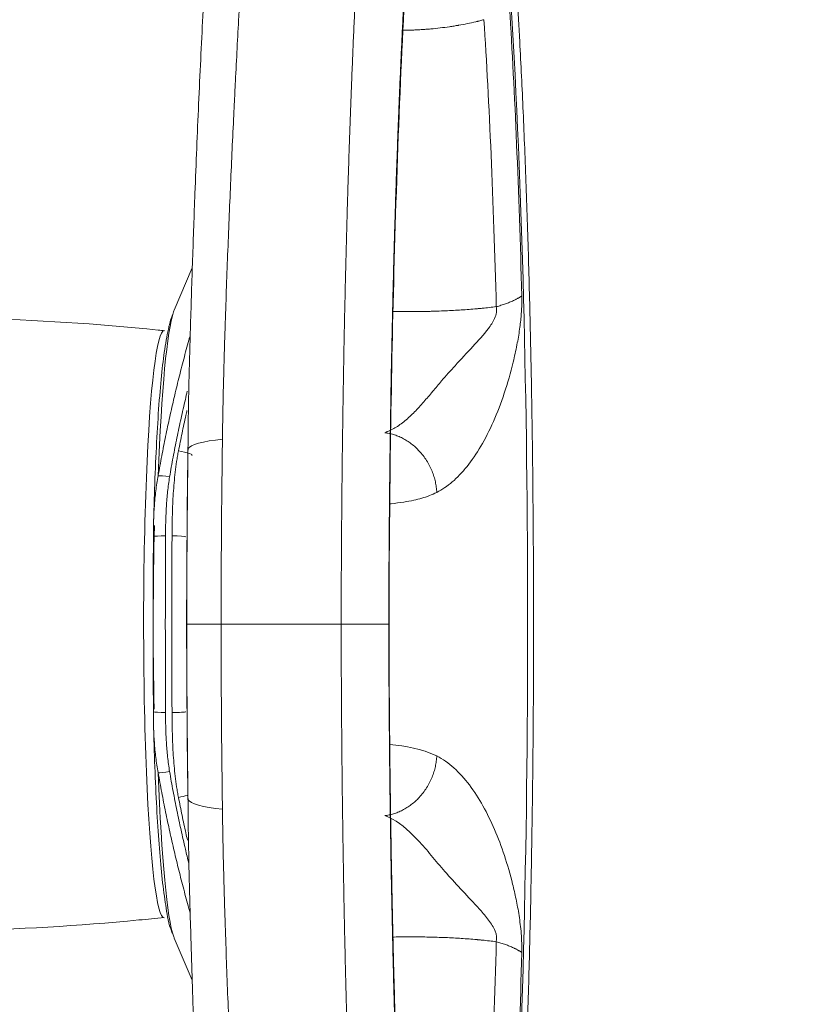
# Model space of a CAD drawing. Header units: millimetres. Extents: x -10 to 594, y 0 to 420.
# Tile 420 of 656: x 207 to 213, y 278 to 286. Entities that reach past the tile are written whole.
import ezdxf

# ---------------------------------------------------------------- set-up
doc = ezdxf.new("R2010")
doc.units = ezdxf.units.MM
doc.layers.add('1', color=7, linetype='Continuous', true_color=0xffffff)
doc.styles.add('Calibri', font='txt')
doc.dimstyles.get("Standard").update_dxf_attribs({"dimtxt": 0.18, "dimasz": 0.18, "dimexe": 0.18, "dimexo": 0.0625, "dimgap": 0.09, "dimtad": 0, "dimtih": 1, "dimtoh": 1, "dimdec": 4, "dimzin": 0, "dimdsep": 46, "dimtxsty": 'Standard', "dimcen": 0.09, "dimadec": 0, "dimazin": 0, "dimtfac": 1, "dimtdec": 4, "dimtofl": 0, "dimtmove": 0, "dimatfit": 3, "dimfxl": 0, "dimtolj": 1, "dimtzin": 0, "dimarcsym": 0})

# ---------------------------------------------------------------- blocks, each defined once
blk = doc.blocks.new('_U10')
at = {"layer": '1', "color": 18, "lineweight": 13}
for p, q in [((161.9663, 284.5429), (161.9663, 340.2667)), ((273.2421, 290.2404), (273.2421, 340.2667)), ((161.9663, 338.2667), (192.3081, 338.2667)), ((273.2421, 338.2667), (242.9002, 338.2667))]:
    blk.add_line(p, q, dxfattribs=at)
at = {"layer": '1', "color": 18}
for points in [[(161.9663, 338.2667), (165.4663, 339.2045), (165.4663, 337.3288)], [(273.2421, 338.2667), (269.7421, 337.3288), (269.7421, 339.2045)]]:
    blk.add_solid(points, dxfattribs=at)
at = {"layer": '1', "color": 18, "linetype": 'Continuous', "lineweight": 13, "char_height": 3.5, "attachment_point": 7, "line_spacing_factor": 1.399613, "style": 'Calibri'}
for s, insert in [('\\fCalibri|b0|i0;\\W1.0000;2.2', (193.9936, 335.2695)), ('\\fCalibri|b0|i0;\\W1.0000;LIFT POINT SPAN', (204.1442, 335.2695))]:
    blk.add_mtext(s, dxfattribs=dict(at, insert=insert))

msp = doc.modelspace()

# ---------------------------------------------------------------- linework, layer by layer
at = {"layer": '1', "color": 155, "linetype": 'Continuous', "lineweight": 18}
for p, q in [((208.3758, 283.7432), (208.2379, 283.42)), ((208.0787, 281.6872), (208.0779, 281.686)), ((209.515, 281.0162), (208.5957, 281.0162)), ((209.515, 281.0162), (208.5957, 281.0162)), ((209.8812, 281.0162), (209.8793, 281.0162)), ((209.8812, 281.0162), (209.8793, 281.0162)), ((208.0779, 280.3465), (208.0787, 280.3453)), ((208.2379, 278.6125), (208.3751, 278.291))]:
    msp.add_line(p, q, dxfattribs=at)
at = {"layer": '1', "color": 155, "linetype": 'Continuous', "lineweight": 13}
msp.add_line((208.1608, 283.264), (208.1599, 283.2641), dxfattribs=at)
for centre, major_axis, ratio, start_param, end_param in [((210.4461, 281.0162), (0, -7.1125), 0.069756, 0.844331, 2.297261), ((208.2653, 281.0162), (0, 2.4357), 0.069756, 0.192336, 1.085404), ((208.1599, 281.0162), (0, 2.2478), 0.069756, 0, 3.147581), ((208.8905, 282.3416), (0.55, -0.0072), 0.184303, 2.116592, 3.054025), ((208.2768, 282.3306), (0.0982, -0.0191), 0.102274, 6.005946, 7.944502), ((208.209, 282.1341), (-0.0986, 0.0168), 0.086952, 4.797669, 5.990969), ((208.1776, 281.686), (-0.1, 0.0004), 0.059598, 4.782327, 6.140648), ((208.9582, 281.0162), (0, 11.3099), 0.069756, 1.511017, 1.630575), ((209.0081, 281.0162), (0, -11.3099), 0.069756, 4.65261, 4.772168), ((208.2275, 281.686), (0.1, -0.0004), 0.059598, 0.069938, 1.640734), ((208.1776, 280.3465), (-0.1, -0.0004), 0.059598, 0.142537, 1.500859), ((208.2275, 280.3465), (0.1, 0.0004), 0.059598, 4.642451, 6.213248), ((208.209, 279.8984), (-0.0986, -0.0168), 0.086952, 0.292216, 1.485517), ((208.2653, 281.0162), (0, 2.4357), 0.069756, 2.056189, 2.952881), ((208.2768, 279.7019), (0.0982, 0.0191), 0.102274, 4.621869, 5.35228), ((208.8905, 279.6909), (0.55, 0.0072), 0.184303, 3.22916, 4.166593)]:
    msp.add_ellipse(centre, major_axis=major_axis, ratio=ratio, start_param=start_param, end_param=end_param, dxfattribs=at)
at = {"layer": '1', "color": 155, "linetype": 'Continuous', "lineweight": 18}
for centre, major_axis, ratio, start_param, end_param in [((208.2653, 281.0162), (0, 2.4357), 0.069756, 0.162, 0.192336), ((208.8905, 282.3416), (0.55, -0.0072), 0.184303, 3.054025, 3.212625), ((208.2282, 281.0162), (0, 2.1731), 0.069756, 1.215207, 1.874647), ((208.8585, 281.0162), (0, -11.2099), 0.069756, 4.65261, 4.772168), ((208.8905, 279.6909), (0.55, 0.0072), 0.184303, 3.070561, 3.22916), ((208.2653, 281.0162), (0, 2.4357), 0.069756, 2.952881, 2.979593)]:
    msp.add_ellipse(centre, major_axis=major_axis, ratio=ratio, start_param=start_param, end_param=end_param, dxfattribs=at)
at = {"layer": '1', "color": 155, "linetype": 'Continuous', "lineweight": 13}
for points, knots in [([(209.6936, 287.0337), (209.6902, 286.984), (209.6868, 286.9337), (209.6801, 286.8323), (209.6768, 286.781), (209.6703, 286.6775), (209.6671, 286.6253), (209.6608, 286.5198), (209.6577, 286.4666), (209.6516, 286.3591), (209.6455, 286.2507), (209.6367, 286.085), (209.6311, 285.9725), (209.6255, 285.8591), (209.6227, 285.8019), (209.6173, 285.6864), (209.612, 285.57), (209.6043, 285.3923), (209.5993, 285.2719), (209.5966, 285.2035), (209.5963, 285.1959), (209.5957, 285.1807), (209.5948, 285.1579), (209.5927, 285.1045), (209.5886, 284.9972), (209.5829, 284.8425), (209.5764, 284.6547), (209.5722, 284.528), (209.5692, 284.4324), (209.5677, 284.3845), (209.5662, 284.3363), (209.5655, 284.3122), (209.5653, 284.3042), (209.5648, 284.2881), (209.5626, 284.2157), (209.5587, 284.0783), (209.5534, 283.8828), (209.5485, 283.6858), (209.5439, 283.4874), (209.5397, 283.2875), (209.5357, 283.0861), (209.5333, 282.9509), (209.5311, 282.8151), (209.53, 282.747), (209.5287, 282.6615), (209.5283, 282.6359), (209.5279, 282.6102), (209.5277, 282.5931), (209.5275, 282.5845), (209.5269, 282.5416), (209.5255, 282.4386), (209.5233, 282.2666), (209.5211, 282.0596), (209.5192, 281.8521), (209.5176, 281.644), (209.5164, 281.4353), (209.5158, 281.2959), (209.5154, 281.1911), (209.5153, 281.1387), (209.5151, 281.0775), (209.5151, 281.0469), (209.515, 281.0316), (209.515, 281.0239), (209.515, 281.0201), (209.515, 281.0182), (209.515, 281.0172), (209.515, 281.0167), (209.515, 281.0165), (209.515, 281.0164), (209.515, 281.0163), (209.515, 281.0163), (209.515, 281.0162)], [0, 0, 0, 0, 0.03125, 0.03125, 0.0625, 0.0625, 0.09375, 0.09375, 0.125, 0.125, 0.15625, 0.1875, 0.21875, 0.21875, 0.25, 0.25, 0.28125, 0.3125, 0.34375, 0.34375, 0.347656, 0.347656, 0.351563, 0.359375, 0.375, 0.40625, 0.4375, 0.46875, 0.46875, 0.484375, 0.492188, 0.492188, 0.496094, 0.496094, 0.5, 0.53125, 0.5625, 0.59375, 0.625, 0.65625, 0.6875, 0.71875, 0.71875, 0.75, 0.75, 0.757813, 0.761719, 0.761719, 0.765625, 0.765625, 0.78125, 0.8125, 0.84375, 0.875, 0.90625, 0.9375, 0.96875, 0.96875, 0.984375, 0.992188, 0.996094, 0.998047, 0.999023, 0.999512, 0.999756, 0.999878, 0.999939, 0.999969, 0.999985, 0.999985, 1, 1, 1, 1]), ([(209.8793, 281.0162), (209.8794, 281.082), (209.8798, 281.2134), (209.8807, 281.4099), (209.8818, 281.6058), (209.8833, 281.8013), (209.8851, 281.9962), (209.8873, 282.1906), (209.8889, 282.3198), (209.89, 282.4005), (209.8903, 282.4247), (209.8907, 282.4488), (209.8909, 282.465), (209.891, 282.473), (209.8916, 282.5133), (209.8921, 282.5454), (209.8935, 282.6417), (209.8946, 282.7057), (209.8967, 282.8331), (209.899, 282.9601), (209.9027, 283.1492), (209.9067, 283.3369), (209.911, 283.5233), (209.9156, 283.7082), (209.9206, 283.8918), (209.9241, 284.0132), (209.9261, 284.0813), (209.9263, 284.0888), (209.9268, 284.1039), (209.927, 284.1115), (209.9277, 284.1341), (209.9291, 284.1793), (209.9324, 284.2843), (209.9372, 284.433), (209.9434, 284.6094), (209.9476, 284.7256), (209.9509, 284.8122), (209.9526, 284.8554), (209.9545, 284.9056), (209.9554, 284.927), (209.956, 284.9413), (209.9562, 284.9484), (209.9588, 285.0126), (209.9635, 285.1257), (209.9707, 285.2926), (209.9757, 285.402), (209.9808, 285.5104), (209.9834, 285.5642), (209.9886, 285.6708), (209.994, 285.7764), (210.0022, 285.9322), (210.0079, 286.0341), (210.0137, 286.1351), (210.0166, 286.1852), (210.0225, 286.2844), (210.0255, 286.3335), (210.0317, 286.4308), (210.0347, 286.479), (210.041, 286.5744), (210.0442, 286.6217), (210.0474, 286.6684)], [0, 0, 0, 0, 0.03125, 0.0625, 0.09375, 0.125, 0.15625, 0.1875, 0.21875, 0.21875, 0.226562, 0.230469, 0.230469, 0.234375, 0.234375, 0.25, 0.25, 0.28125, 0.28125, 0.3125, 0.34375, 0.375, 0.40625, 0.4375, 0.46875, 0.5, 0.5, 0.503906, 0.503906, 0.507813, 0.507813, 0.515625, 0.53125, 0.5625, 0.59375, 0.625, 0.625, 0.640625, 0.648437, 0.652344, 0.652344, 0.65625, 0.65625, 0.6875, 0.71875, 0.75, 0.75, 0.78125, 0.78125, 0.8125, 0.84375, 0.875, 0.875, 0.90625, 0.90625, 0.9375, 0.9375, 0.96875, 0.96875, 1, 1, 1, 1]), ([(210.8975, 283.5293), (210.8976, 283.5136), (210.898, 283.4818), (210.8963, 283.4324), (210.893, 283.3814), (210.8879, 283.3289), (210.8782, 283.2525), (210.8605, 283.1491), (210.8237, 282.9827), (210.766, 282.7809), (210.6821, 282.5633), (210.5858, 282.3734), (210.4968, 282.2434), (210.4224, 282.1578), (210.3655, 282.1035), (210.307, 282.0587), (210.2673, 282.0365), (210.2468, 282.025)], [0, 0, 0, 0, 0.024075, 0.048502, 0.073399, 0.098874, 0.12503, 0.184654, 0.250054, 0.374305, 0.499955, 0.625411, 0.749892, 0.813021, 0.874951, 0.935529, 1, 1, 1, 1]), ([(209.8485, 282.4817), (209.8747, 282.4929), (209.9273, 282.5152), (210.0032, 282.5706), (210.0763, 282.6384), (210.1463, 282.7157), (210.2145, 282.797), (210.2928, 282.8912), (210.3967, 283.0056), (210.5184, 283.1376), (210.6257, 283.252), (210.6853, 283.3409), (210.7072, 283.4025), (210.7041, 283.4321), (210.7025, 283.4468)], [0, 0, 0, 0, 0.08701, 0.174203, 0.260081, 0.34345, 0.423563, 0.500097, 0.609801, 0.750152, 0.875149, 0.937501, 0.968848, 1, 1, 1, 1]), ([(208.3373, 282.799), (208.3324, 282.7784), (208.3159, 282.7091), (208.2889, 282.5905), (208.2575, 282.4427), (208.2283, 282.2939), (208.2105, 282.1941), (208.202, 282.144)], [0, 0, 0, 0, 0.095278, 0.321459, 0.547639, 0.77382, 1, 1, 1, 1]), ([(208.2206, 281.6919), (208.2207, 281.7191), (208.2211, 281.7735), (208.2228, 281.855), (208.2247, 281.9092), (208.2271, 281.9635), (208.2286, 281.9906), (208.2321, 282.0448), (208.2342, 282.0719), (208.239, 282.1261), (208.2418, 282.1531), (208.2482, 282.2072), (208.2518, 282.2343), (208.258, 282.2748), (208.2624, 282.3018), (208.2673, 282.3288), (208.2699, 282.3423)], [0, 0, 0, 0, 0.125, 0.25, 0.375, 0.375, 0.5, 0.5, 0.625, 0.625, 0.75, 0.75, 0.875, 0.875, 0.9375, 1, 1, 1, 1]), ([(208.202, 282.144), (208.1988, 282.1252), (208.196, 282.1064), (208.1909, 282.0688), (208.1886, 282.05), (208.1846, 282.0124), (208.1829, 281.9935), (208.1798, 281.9559), (208.1784, 281.937), (208.1761, 281.8994), (208.1752, 281.8805), (208.1736, 281.8428), (208.1723, 281.8051), (208.1711, 281.7485), (208.1708, 281.7108), (208.1707, 281.6919)], [0, 0, 0, 0, 0.125, 0.125, 0.25, 0.25, 0.375, 0.375, 0.5, 0.5, 0.625, 0.625, 0.75, 0.875, 1, 1, 1, 1]), ([(210.2468, 282.025), (210.2281, 282.0164), (210.19, 281.9988), (210.1315, 281.9794), (210.0664, 281.9628), (209.9879, 281.9496), (209.9268, 281.9419), (209.8911, 281.9372), (209.8883, 281.9368)], [0, 0, 0, 0, 0.156951, 0.319643, 0.488375, 0.700254, 0.976798, 1, 1, 1, 1]), ([(209.6936, 274.9988), (209.6902, 275.0485), (209.6868, 275.0988), (209.6801, 275.2002), (209.6768, 275.2515), (209.6703, 275.3549), (209.6671, 275.4072), (209.6608, 275.5127), (209.6577, 275.5659), (209.6516, 275.6734), (209.6455, 275.7818), (209.6367, 275.9475), (209.6311, 276.06), (209.6255, 276.1734), (209.6227, 276.2306), (209.6173, 276.346), (209.612, 276.4625), (209.6043, 276.6402), (209.5993, 276.7606), (209.5966, 276.829), (209.5963, 276.8366), (209.5957, 276.8518), (209.5948, 276.8746), (209.5927, 276.928), (209.5886, 277.0353), (209.5829, 277.19), (209.5764, 277.3778), (209.5722, 277.5045), (209.5692, 277.6001), (209.5677, 277.648), (209.5662, 277.6962), (209.5655, 277.7203), (209.5653, 277.7283), (209.5648, 277.7444), (209.5626, 277.8168), (209.5587, 277.9542), (209.5534, 278.1497), (209.5485, 278.3467), (209.5439, 278.5451), (209.5397, 278.745), (209.5357, 278.9464), (209.5333, 279.0816), (209.5311, 279.2174), (209.53, 279.2855), (209.5287, 279.3709), (209.5283, 279.3966), (209.5279, 279.4223), (209.5277, 279.4394), (209.5275, 279.448), (209.5269, 279.4909), (209.5255, 279.5939), (209.5233, 279.7659), (209.5211, 279.9729), (209.5192, 280.1804), (209.5176, 280.3885), (209.5164, 280.5972), (209.5158, 280.7366), (209.5154, 280.8414), (209.5153, 280.8938), (209.5151, 280.955), (209.5151, 280.9856), (209.515, 281.0009), (209.515, 281.0086), (209.515, 281.0124), (209.515, 281.0143), (209.515, 281.0153), (209.515, 281.0158), (209.515, 281.016), (209.515, 281.0161), (209.515, 281.0162), (209.515, 281.0162), (209.515, 281.0162)], [0, 0, 0, 0, 0.03125, 0.03125, 0.0625, 0.0625, 0.09375, 0.09375, 0.125, 0.125, 0.15625, 0.1875, 0.21875, 0.21875, 0.25, 0.25, 0.28125, 0.3125, 0.34375, 0.34375, 0.347656, 0.347656, 0.351563, 0.359375, 0.375, 0.40625, 0.4375, 0.46875, 0.46875, 0.484375, 0.492188, 0.492188, 0.496094, 0.496094, 0.5, 0.53125, 0.5625, 0.59375, 0.625, 0.65625, 0.6875, 0.71875, 0.71875, 0.75, 0.75, 0.757813, 0.761719, 0.761719, 0.765625, 0.765625, 0.78125, 0.8125, 0.84375, 0.875, 0.90625, 0.9375, 0.96875, 0.96875, 0.984375, 0.992188, 0.996094, 0.998047, 0.999023, 0.999512, 0.999756, 0.999878, 0.999939, 0.999969, 0.999985, 0.999985, 1, 1, 1, 1]), ([(209.8793, 281.0162), (209.8794, 280.9505), (209.8798, 280.8191), (209.8807, 280.6226), (209.8818, 280.4267), (209.8833, 280.2312), (209.8851, 280.0363), (209.8873, 279.8419), (209.8889, 279.7127), (209.89, 279.632), (209.8903, 279.6078), (209.8907, 279.5837), (209.8909, 279.5675), (209.891, 279.5595), (209.8916, 279.5192), (209.8921, 279.4871), (209.8935, 279.3908), (209.8946, 279.3268), (209.8967, 279.1993), (209.899, 279.0724), (209.9027, 278.8833), (209.9067, 278.6955), (209.911, 278.5092), (209.9156, 278.3243), (209.9206, 278.1407), (209.9241, 278.0193), (209.9261, 277.9512), (209.9263, 277.9437), (209.9268, 277.9286), (209.927, 277.921), (209.9277, 277.8984), (209.9291, 277.8532), (209.9324, 277.7482), (209.9372, 277.5995), (209.9434, 277.4231), (209.9476, 277.3069), (209.9509, 277.2203), (209.9526, 277.1771), (209.9545, 277.1269), (209.9554, 277.1055), (209.956, 277.0912), (209.9562, 277.0841), (209.9588, 277.0199), (209.9635, 276.9068), (209.9707, 276.7399), (209.9757, 276.6305), (209.9808, 276.5221), (209.9834, 276.4683), (209.9886, 276.3617), (209.994, 276.256), (210.0022, 276.1003), (210.0079, 275.9984), (210.0137, 275.8973), (210.0166, 275.8473), (210.0225, 275.7481), (210.0255, 275.699), (210.0317, 275.6017), (210.0347, 275.5535), (210.041, 275.4581), (210.0442, 275.4108), (210.0474, 275.3641)], [0, 0, 0, 0, 0.03125, 0.0625, 0.09375, 0.125, 0.15625, 0.1875, 0.21875, 0.21875, 0.226562, 0.230469, 0.230469, 0.234375, 0.234375, 0.25, 0.25, 0.28125, 0.28125, 0.3125, 0.34375, 0.375, 0.40625, 0.4375, 0.46875, 0.5, 0.5, 0.503906, 0.503906, 0.507813, 0.507813, 0.515625, 0.53125, 0.5625, 0.59375, 0.625, 0.625, 0.640625, 0.648437, 0.652344, 0.652344, 0.65625, 0.65625, 0.6875, 0.71875, 0.75, 0.75, 0.78125, 0.78125, 0.8125, 0.84375, 0.875, 0.875, 0.90625, 0.90625, 0.9375, 0.9375, 0.96875, 0.96875, 1, 1, 1, 1]), ([(208.1707, 280.3406), (208.1708, 280.3216), (208.1711, 280.2838), (208.1723, 280.2272), (208.1742, 280.1706), (208.1762, 280.1329), (208.1785, 280.0952), (208.1798, 280.0764), (208.1829, 280.0387), (208.1846, 280.0199), (208.1887, 279.9823), (208.1909, 279.9635), (208.196, 279.926), (208.1988, 279.9072), (208.202, 279.8885)], [0, 0, 0, 0, 0.125, 0.25, 0.375, 0.5, 0.5, 0.625, 0.625, 0.75, 0.75, 0.875, 0.875, 1, 1, 1, 1]), ([(208.2699, 279.6902), (208.2673, 279.7036), (208.2624, 279.7306), (208.258, 279.7575), (208.2518, 279.798), (208.2482, 279.825), (208.2418, 279.8791), (208.239, 279.9061), (208.2342, 279.9603), (208.2321, 279.9873), (208.2286, 280.0416), (208.2271, 280.0687), (208.2247, 280.123), (208.2228, 280.1773), (208.2211, 280.2589), (208.2207, 280.3133), (208.2206, 280.3406)], [0, 0, 0, 0, 0.0625, 0.125, 0.125, 0.25, 0.25, 0.375, 0.375, 0.5, 0.5, 0.625, 0.625, 0.75, 0.875, 1, 1, 1, 1]), ([(210.8975, 278.5032), (210.8987, 278.5507), (210.8971, 278.5996), (210.8893, 278.6966), (210.8834, 278.7423), (210.8698, 278.8298), (210.862, 278.8715), (210.8455, 278.9514), (210.8366, 278.9899), (210.8085, 279.1028), (210.7875, 279.1751), (210.7413, 279.3143), (210.7162, 279.3807), (210.6617, 279.5075), (210.6322, 279.568), (210.5681, 279.6824), (210.5332, 279.7368), (210.4225, 279.8828), (210.3392, 279.9611), (210.2468, 280.0075)], [0, 0, 0, 0, 0.0625, 0.0625, 0.125, 0.125, 0.1875, 0.1875, 0.25, 0.25, 0.375, 0.375, 0.5, 0.5, 0.625, 0.625, 0.75, 0.75, 1, 1, 1, 1]), ([(208.202, 279.8885), (208.2105, 279.8384), (208.2283, 279.7385), (208.2575, 279.5898), (208.2889, 279.442), (208.3196, 279.3069), (208.3402, 279.2213), (208.3492, 279.1845)], [0, 0, 0, 0, 0.210217, 0.420433, 0.63065, 0.840866, 1, 1, 1, 1]), ([(209.8485, 279.5508), (209.9291, 279.5225), (209.9997, 279.4675), (210.1007, 279.3665), (210.1341, 279.3292), (210.2006, 279.2519), (210.234, 279.2117), (210.3044, 279.1288), (210.3415, 279.0861), (210.422, 278.9974), (210.4654, 278.9517), (210.5325, 278.8803), (210.5553, 278.8559), (210.6003, 278.8055), (210.6228, 278.7791), (210.6634, 278.7246), (210.6815, 278.6964), (210.7046, 278.6389), (210.7083, 278.6112), (210.7025, 278.5857)], [0, 0, 0, 0, 0.25, 0.25, 0.375, 0.375, 0.5, 0.5, 0.625, 0.625, 0.75, 0.75, 0.8125, 0.8125, 0.875, 0.875, 0.9375, 0.9375, 1, 1, 1, 1])]:
    msp.add_open_spline(points, degree=3, knots=knots, dxfattribs=at)
at = {"layer": '1', "color": 155, "linetype": 'Continuous', "lineweight": 18}
for points, knots in [([(208.6062, 282.4319), (208.6065, 282.4559), (208.6068, 282.4799), (208.6074, 282.5159), (208.6076, 282.5279), (208.608, 282.5519), (208.6082, 282.5639), (208.6093, 282.6238), (208.6102, 282.6717), (208.6122, 282.7672), (208.6133, 282.8148), (208.6157, 282.91), (208.6169, 282.9575), (208.6185, 283.0168), (208.619, 283.0346), (208.6195, 283.0523), (208.6199, 283.0642), (208.62, 283.0701), (208.6209, 283.0997), (208.623, 283.1705), (208.6251, 283.2411), (208.6296, 283.3817), (208.6328, 283.4749), (208.6394, 283.6602), (208.6428, 283.7522), (208.6499, 283.9351), (208.6535, 284.026), (208.661, 284.2066), (208.6648, 284.2963), (208.6726, 284.4746), (208.6805, 284.6516), (208.6887, 284.8264), (208.694, 284.9348), (208.6956, 284.9673), (208.6971, 284.9997), (208.6979, 285.0159), (208.6982, 285.0212), (208.6987, 285.032), (208.7011, 285.0805), (208.7035, 285.1287), (208.71, 285.2564), (208.7186, 285.4249), (208.7274, 285.5897), (208.7341, 285.7119), (208.7363, 285.7524), (208.7407, 285.833), (208.743, 285.873), (208.7497, 285.9925), (208.7587, 286.1499), (208.7677, 286.3035), (208.7766, 286.4553), (208.7811, 286.5303), (208.7856, 286.6043)], [0, 0, 0, 0, 0.015625, 0.015625, 0.023437, 0.023437, 0.03125, 0.03125, 0.0625, 0.0625, 0.09375, 0.09375, 0.125, 0.125, 0.132812, 0.136719, 0.136719, 0.140625, 0.140625, 0.15625, 0.1875, 0.1875, 0.25, 0.25, 0.3125, 0.3125, 0.375, 0.375, 0.4375, 0.4375, 0.5, 0.5625, 0.5625, 0.578125, 0.585937, 0.585937, 0.589844, 0.589844, 0.59375, 0.625, 0.625, 0.6875, 0.75, 0.75, 0.78125, 0.78125, 0.8125, 0.8125, 0.875, 0.9375, 0.9375, 1, 1, 1, 1]), ([(208.4936, 286.3305), (208.4807, 286.1184), (208.4565, 285.6883), (208.4236, 285.0104), (208.3979, 284.3818), (208.3777, 283.8136), (208.3619, 283.3115), (208.3475, 282.8173), (208.3435, 282.4922), (208.3425, 282.3311)], [0, 0, 0, 0, 0.184082, 0.360567, 0.530332, 0.652565, 0.77111, 0.886784, 1, 1, 1, 1]), ([(210.0289, 286.3097), (209.9818, 285.5494), (209.9444, 284.6662), (209.8962, 282.8544), (209.8833, 281.9386), (209.8812, 281.0162)], [0, 0, 0, 0, 0.524996, 0.524996, 1, 1, 1, 1]), ([(210.8619, 276.2147), (210.8652, 276.2673), (210.8784, 276.4868), (210.8996, 276.896), (210.9237, 277.4548), (210.9442, 278.0421), (210.9609, 278.6524), (210.9737, 279.2812), (210.9826, 279.9235), (210.9874, 280.5744), (210.9881, 281.2288), (210.9847, 281.8814), (210.9773, 282.5272), (210.9659, 283.1611), (210.9505, 283.778), (210.9314, 284.3734), (210.9085, 284.942), (210.8851, 285.4239), (210.8687, 285.7058), (210.8617, 285.817)], [0, 0, 0, 0, 0.020107, 0.082796, 0.145413, 0.207962, 0.270463, 0.332932, 0.395379, 0.457813, 0.52024, 0.582665, 0.645094, 0.707532, 0.769985, 0.832462, 0.894972, 0.957531, 1, 1, 1, 1]), ([(209.9882, 285.5621), (210.0092, 285.5623), (210.0303, 285.5628), (210.064, 285.564), (210.0765, 285.5646), (210.0921, 285.5653), (210.0968, 285.5656), (210.103, 285.5659), (210.1062, 285.5661), (210.114, 285.5665), (210.1327, 285.5676), (210.1637, 285.5697), (210.1882, 285.5717), (210.2248, 285.575), (210.2731, 285.5799), (210.3205, 285.5861), (210.3557, 285.5912), (210.3674, 285.5929), (210.3848, 285.5957), (210.3934, 285.5971), (210.4035, 285.5988), (210.4078, 285.5995), (210.4107, 285.6), (210.4122, 285.6002), (210.4365, 285.6045), (210.4591, 285.6087), (210.5032, 285.6177), (210.5248, 285.6225), (210.5487, 285.6281), (210.5513, 285.6288), (210.5566, 285.6301), (210.5645, 285.632), (210.5827, 285.6365), (210.5981, 285.6406), (210.6082, 285.6433)], [0, 0, 0, 0, 0.095892, 0.095892, 0.152399, 0.152399, 0.166525, 0.173589, 0.180652, 0.180652, 0.208905, 0.265412, 0.321919, 0.321919, 0.434932, 0.547946, 0.547946, 0.604453, 0.604453, 0.632706, 0.646833, 0.653896, 0.653896, 0.660959, 0.660959, 0.773973, 0.773973, 0.886986, 0.886986, 0.901113, 0.901113, 0.91524, 0.943493, 1, 1, 1, 1]), ([(208.2249, 283.3848), (208.2225, 283.379), (208.2061, 283.3383), (208.1873, 283.2535), (208.1602, 283.107), (208.1363, 282.8935), (208.1153, 282.6369), (208.0982, 282.3384), (208.0861, 282.0478), (208.0809, 281.8534), (208.0791, 281.7727)], [0, 0, 0, 0, 0.01464, 0.105167, 0.268212, 0.422432, 0.58544, 0.741866, 0.895842, 1, 1, 1, 1]), ([(209.9103, 283.4107), (209.9139, 283.4106), (209.9175, 283.4106), (209.9418, 283.4101), (209.9833, 283.4094), (210.0458, 283.4091), (210.1086, 283.4094), (210.1506, 283.4101), (210.1822, 283.4107), (210.198, 283.411), (210.2139, 283.4114), (210.2205, 283.4116), (210.2218, 283.4117), (210.2244, 283.4117), (210.2284, 283.4119), (210.2534, 283.4126), (210.2769, 283.4134), (210.3183, 283.4151), (210.3593, 283.417), (210.4199, 283.4204), (210.4794, 283.4244), (210.5184, 283.4275), (210.5425, 283.4296), (210.5473, 283.4301), (210.5545, 283.4307), (210.5569, 283.4309), (210.5617, 283.4314), (210.5737, 283.4325), (210.5855, 283.4336), (210.6135, 283.4364), (210.6501, 283.4403), (210.6853, 283.4446), (210.7025, 283.4468)], [0, 0, 0, 0, 0.013245, 0.013245, 0.089149, 0.165054, 0.240958, 0.316862, 0.316862, 0.354814, 0.37379, 0.37379, 0.378534, 0.378534, 0.383278, 0.392766, 0.468671, 0.468671, 0.544575, 0.620479, 0.696383, 0.772287, 0.772287, 0.791263, 0.791263, 0.800751, 0.800751, 0.810239, 0.848192, 0.848192, 0.924096, 1, 1, 1, 1]), ([(208.1639, 283.2627), (208.1474, 283.2645), (207.663, 283.3164), (206.9878, 283.354), (206.3295, 283.37), (206.1413, 283.372)], [0, 0, 0, 0, 0.024716, 0.721352, 1, 1, 1, 1]), ([(208.115, 282.1526), (208.1235, 282.2032), (208.1415, 282.304), (208.1709, 282.4541), (208.2026, 282.6033), (208.2365, 282.7516), (208.2722, 282.8989), (208.3097, 283.0455), (208.338, 283.151), (208.3536, 283.2078), (208.3559, 283.2161)], [0, 0, 0, 0, 0.139436, 0.278872, 0.418308, 0.557744, 0.69718, 0.836616, 0.976052, 1, 1, 1, 1]), ([(208.2699, 282.3423), (208.2787, 282.3879), (208.2969, 282.4788), (208.3192, 282.582), (208.3321, 282.6397), (208.335, 282.6525)], [0, 0, 0, 0, 0.437924, 0.875848, 1, 1, 1, 1]), ([(208.5957, 281.0162), (208.5957, 281.0163), (208.5957, 281.0163), (208.5957, 281.0164), (208.5957, 281.0165), (208.5957, 281.0167), (208.5957, 281.0171), (208.5957, 281.0179), (208.5957, 281.0195), (208.5957, 281.0228), (208.5958, 281.0293), (208.5958, 281.0424), (208.5958, 281.0686), (208.596, 281.1208), (208.5962, 281.2253), (208.5966, 281.3145), (208.5974, 281.4927), (208.5981, 281.6111), (208.5999, 281.847), (208.6019, 282.0821), (208.6047, 282.3156), (208.6062, 282.4319)], [0, 0, 0, 0, 0.000061, 0.000061, 0.000122, 0.000244, 0.000488, 0.000977, 0.001953, 0.003906, 0.007813, 0.015625, 0.03125, 0.0625, 0.125, 0.25, 0.25, 0.5, 0.5, 0.75, 1, 1, 1, 1]), ([(208.3419, 282.3415), (208.3404, 282.2326), (208.3379, 282.0141), (208.335, 281.6839), (208.3336, 281.4623), (208.3326, 281.2398), (208.3322, 281.1282), (208.332, 281.0162)], [0, 0, 0, 0, 0.25, 0.5, 0.75, 0.75, 1, 1, 1, 1]), ([(208.0787, 281.7728), (208.0789, 281.7828), (208.0796, 281.8124), (208.0807, 281.842), (208.0826, 281.881), (208.0838, 281.9005), (208.0855, 281.9249), (208.0858, 281.9298), (208.0866, 281.9396), (208.087, 281.9444), (208.0882, 281.9591), (208.089, 281.9688), (208.0918, 281.998), (208.094, 282.0174), (208.0989, 282.0562), (208.1016, 282.0755), (208.1077, 282.1142), (208.1112, 282.1334), (208.115, 282.1526)], [0, 0, 0, 0, 0.079349, 0.232791, 0.232791, 0.386232, 0.386232, 0.424593, 0.424593, 0.462953, 0.462953, 0.539674, 0.539674, 0.693116, 0.693116, 0.846558, 0.846558, 1, 1, 1, 1]), ([(208.3419, 279.691), (208.3404, 279.7999), (208.3379, 280.0184), (208.335, 280.3486), (208.3336, 280.5702), (208.3326, 280.7926), (208.3322, 280.9042), (208.332, 281.0162)], [0, 0, 0, 0, 0.25, 0.5, 0.75, 0.75, 1, 1, 1, 1]), ([(208.3325, 281.0162), (208.3333, 281.0162), (208.3357, 281.0162), (208.3395, 281.0162), (208.3433, 281.0162), (208.3454, 281.0162), (208.3481, 281.0162), (208.3493, 281.0162), (208.3501, 281.0162), (208.3505, 281.0162), (208.3544, 281.0162), (208.362, 281.0162), (208.3757, 281.0162), (208.3918, 281.0162), (208.4041, 281.0162), (208.4139, 281.0162), (208.4189, 281.0162), (208.4242, 281.0162), (208.4269, 281.0162), (208.4278, 281.0162), (208.4296, 281.0162), (208.4377, 281.0162), (208.4539, 281.0162), (208.4786, 281.0162), (208.5051, 281.0162), (208.524, 281.0162), (208.5386, 281.0162), (208.5461, 281.0162), (208.5537, 281.0162), (208.5575, 281.0162), (208.5588, 281.0162), (208.5614, 281.0162), (208.573, 281.0162), (208.5849, 281.0162), (208.5957, 281.0162)], [0, 0, 0, 0, 0.057373, 0.129883, 0.129883, 0.166138, 0.184265, 0.193329, 0.193329, 0.202393, 0.202393, 0.274903, 0.347412, 0.419922, 0.492432, 0.492432, 0.528687, 0.546814, 0.546814, 0.555878, 0.555878, 0.564942, 0.637451, 0.709961, 0.782471, 0.854981, 0.854981, 0.891235, 0.909363, 0.909363, 0.918427, 0.918427, 0.92749, 1, 1, 1, 1]), ([(208.3325, 281.0162), (208.3333, 281.0162), (208.3357, 281.0162), (208.3395, 281.0162), (208.3433, 281.0162), (208.3454, 281.0162), (208.3481, 281.0162), (208.3493, 281.0162), (208.3501, 281.0162), (208.3505, 281.0162), (208.3544, 281.0162), (208.362, 281.0162), (208.3757, 281.0162), (208.3918, 281.0162), (208.4041, 281.0162), (208.4139, 281.0162), (208.4189, 281.0162), (208.4242, 281.0162), (208.4269, 281.0162), (208.4278, 281.0162), (208.4296, 281.0162), (208.4377, 281.0162), (208.4539, 281.0162), (208.4786, 281.0162), (208.5051, 281.0162), (208.524, 281.0162), (208.5386, 281.0162), (208.5461, 281.0162), (208.5537, 281.0162), (208.5575, 281.0162), (208.5588, 281.0162), (208.5614, 281.0162), (208.573, 281.0162), (208.5849, 281.0162), (208.5957, 281.0162)], [0, 0, 0, 0, 0.057373, 0.129883, 0.129883, 0.166138, 0.184265, 0.193329, 0.193329, 0.202393, 0.202393, 0.274903, 0.347412, 0.419922, 0.492432, 0.492432, 0.528687, 0.546814, 0.546814, 0.555878, 0.555878, 0.564942, 0.637451, 0.709961, 0.782471, 0.854981, 0.854981, 0.891235, 0.909363, 0.909363, 0.918427, 0.918427, 0.92749, 1, 1, 1, 1]), ([(208.5957, 281.0162), (208.5957, 281.0162), (208.5957, 281.0162), (208.5957, 281.0161), (208.5957, 281.016), (208.5957, 281.0158), (208.5957, 281.0154), (208.5957, 281.0146), (208.5957, 281.013), (208.5957, 281.0097), (208.5958, 281.0032), (208.5958, 280.9901), (208.5958, 280.9639), (208.596, 280.9116), (208.5962, 280.8072), (208.5966, 280.718), (208.5974, 280.5398), (208.5981, 280.4214), (208.5999, 280.1855), (208.6019, 279.9504), (208.6047, 279.7169), (208.6062, 279.6006)], [0, 0, 0, 0, 0.000061, 0.000061, 0.000122, 0.000244, 0.000488, 0.000977, 0.001953, 0.003906, 0.007813, 0.015625, 0.03125, 0.0625, 0.125, 0.25, 0.25, 0.5, 0.5, 0.75, 1, 1, 1, 1]), ([(209.515, 281.0162), (209.5277, 281.0162), (209.5402, 281.0162), (209.5646, 281.0162), (209.5885, 281.0162), (209.6229, 281.0162), (209.6449, 281.0162), (209.661, 281.0162), (209.6689, 281.0162), (209.6767, 281.0162), (209.6806, 281.0162), (209.6819, 281.0162), (209.6845, 281.0162), (209.696, 281.0162), (209.7168, 281.0162), (209.7441, 281.0162), (209.7691, 281.0162), (209.7843, 281.0162), (209.7952, 281.0162), (209.7987, 281.0162), (209.803, 281.0162), (209.8039, 281.0162), (209.8056, 281.0162), (209.8081, 281.0162), (209.8171, 281.0162), (209.8305, 281.0162), (209.8458, 281.0162), (209.8584, 281.0162), (209.865, 281.0162), (209.8686, 281.0162), (209.8693, 281.0162), (209.8702, 281.0162), (209.8706, 281.0162), (209.8712, 281.0162), (209.8727, 281.0162), (209.8741, 281.0162), (209.8769, 281.0162), (209.8784, 281.0162), (209.8793, 281.0162)], [0, 0, 0, 0, 0.0625, 0.0625, 0.125, 0.1875, 0.25, 0.25, 0.28125, 0.296875, 0.296875, 0.304688, 0.304688, 0.3125, 0.375, 0.4375, 0.5, 0.5625, 0.5625, 0.59375, 0.59375, 0.601563, 0.601563, 0.609375, 0.625, 0.6875, 0.75, 0.8125, 0.875, 0.875, 0.890625, 0.890625, 0.898437, 0.898437, 0.90625, 0.9375, 0.9375, 1, 1, 1, 1]), ([(209.515, 281.0162), (209.5277, 281.0162), (209.5402, 281.0162), (209.5646, 281.0162), (209.5885, 281.0162), (209.6229, 281.0162), (209.6449, 281.0162), (209.661, 281.0162), (209.6689, 281.0162), (209.6767, 281.0162), (209.6806, 281.0162), (209.6819, 281.0162), (209.6845, 281.0162), (209.696, 281.0162), (209.7168, 281.0162), (209.7441, 281.0162), (209.7691, 281.0162), (209.7843, 281.0162), (209.7952, 281.0162), (209.7987, 281.0162), (209.803, 281.0162), (209.8039, 281.0162), (209.8056, 281.0162), (209.8081, 281.0162), (209.8171, 281.0162), (209.8305, 281.0162), (209.8458, 281.0162), (209.8584, 281.0162), (209.865, 281.0162), (209.8686, 281.0162), (209.8693, 281.0162), (209.8702, 281.0162), (209.8706, 281.0162), (209.8712, 281.0162), (209.8727, 281.0162), (209.8741, 281.0162), (209.8769, 281.0162), (209.8784, 281.0162), (209.8793, 281.0162)], [0, 0, 0, 0, 0.0625, 0.0625, 0.125, 0.1875, 0.25, 0.25, 0.28125, 0.296875, 0.296875, 0.304688, 0.304688, 0.3125, 0.375, 0.4375, 0.5, 0.5625, 0.5625, 0.59375, 0.59375, 0.601563, 0.601563, 0.609375, 0.625, 0.6875, 0.75, 0.8125, 0.875, 0.875, 0.890625, 0.890625, 0.898437, 0.898437, 0.90625, 0.9375, 0.9375, 1, 1, 1, 1]), ([(208.115, 279.8799), (208.1111, 279.8992), (208.1077, 279.9186), (208.1015, 279.9573), (208.0988, 279.9767), (208.0939, 280.0155), (208.0918, 280.0349), (208.0881, 280.0738), (208.0865, 280.0932), (208.0837, 280.1321), (208.0826, 280.1516), (208.0807, 280.1906), (208.0798, 280.2164), (208.0791, 280.2422), (208.0789, 280.2486)], [0, 0, 0, 0, 0.158087, 0.158087, 0.316174, 0.316174, 0.474261, 0.474261, 0.632349, 0.632349, 0.790436, 0.790436, 0.948523, 1, 1, 1, 1]), ([(208.0791, 280.2486), (208.0796, 280.2239), (208.083, 280.0832), (208.0917, 279.8382), (208.1067, 279.5323), (208.1257, 279.2609), (208.147, 279.0286), (208.1784, 278.8278), (208.1921, 278.7247), (208.2244, 278.6487), (208.2268, 278.6432)], [0, 0, 0, 0, 0.032052, 0.184523, 0.337579, 0.491667, 0.647818, 0.808812, 0.986303, 1, 1, 1, 1]), ([(208.3586, 278.8065), (208.3554, 278.8181), (208.3389, 278.8782), (208.3097, 278.987), (208.2722, 279.1335), (208.2365, 279.2809), (208.2026, 279.4292), (208.1709, 279.5784), (208.1415, 279.7285), (208.1235, 279.8293), (208.115, 279.8799)], [0, 0, 0, 0, 0.033082, 0.171213, 0.309345, 0.447476, 0.585607, 0.723738, 0.861869, 1, 1, 1, 1]), ([(208.3386, 279.3644), (208.3345, 279.3823), (208.3203, 279.4453), (208.2969, 279.5537), (208.2787, 279.6446), (208.2699, 279.6902)], [0, 0, 0, 0, 0.166406, 0.583203, 1, 1, 1, 1]), ([(208.3425, 279.7014), (208.344, 279.5065), (208.3492, 279.1414), (208.3644, 278.6273), (208.3781, 278.1861), (208.3911, 277.815), (208.4042, 277.4754), (208.4193, 277.1196), (208.4387, 276.7006), (208.4637, 276.2129), (208.4829, 275.878), (208.4936, 275.702)], [0, 0, 0, 0, 0.136702, 0.256401, 0.360278, 0.449064, 0.522946, 0.608714, 0.716203, 0.84635, 1, 1, 1, 1]), ([(208.6062, 279.6006), (208.6065, 279.5766), (208.6068, 279.5526), (208.6074, 279.5166), (208.6076, 279.5046), (208.608, 279.4806), (208.6082, 279.4686), (208.6093, 279.4087), (208.6102, 279.3608), (208.6122, 279.2653), (208.6133, 279.2176), (208.6157, 279.1225), (208.6169, 279.075), (208.6185, 279.0157), (208.619, 278.9979), (208.6195, 278.9802), (208.6199, 278.9683), (208.62, 278.9624), (208.6209, 278.9328), (208.623, 278.862), (208.6251, 278.7914), (208.6296, 278.6508), (208.6328, 278.5576), (208.6394, 278.3723), (208.6428, 278.2803), (208.6499, 278.0974), (208.6535, 278.0065), (208.661, 277.8259), (208.6648, 277.7362), (208.6726, 277.5579), (208.6805, 277.3808), (208.6887, 277.2061), (208.694, 277.0977), (208.6956, 277.0652), (208.6971, 277.0328), (208.6979, 277.0166), (208.6982, 277.0112), (208.6987, 277.0005), (208.7011, 276.952), (208.7035, 276.9038), (208.71, 276.7761), (208.7186, 276.6076), (208.7274, 276.4428), (208.7341, 276.3206), (208.7363, 276.2801), (208.7407, 276.1995), (208.743, 276.1595), (208.7497, 276.04), (208.7587, 275.8826), (208.7677, 275.729), (208.7766, 275.5772), (208.7811, 275.5022), (208.7856, 275.4282)], [0, 0, 0, 0, 0.015625, 0.015625, 0.023437, 0.023437, 0.03125, 0.03125, 0.0625, 0.0625, 0.09375, 0.09375, 0.125, 0.125, 0.132812, 0.136719, 0.136719, 0.140625, 0.140625, 0.15625, 0.1875, 0.1875, 0.25, 0.25, 0.3125, 0.3125, 0.375, 0.375, 0.4375, 0.4375, 0.5, 0.5625, 0.5625, 0.578125, 0.585937, 0.585937, 0.589844, 0.589844, 0.59375, 0.625, 0.625, 0.6875, 0.75, 0.75, 0.78125, 0.78125, 0.8125, 0.8125, 0.875, 0.9375, 0.9375, 1, 1, 1, 1]), ([(206.1412, 278.6596), (206.2851, 278.6609), (206.8944, 278.6728), (207.5688, 278.711), (208.0968, 278.7651), (208.1616, 278.772)], [0, 0, 0, 0, 0.213283, 0.903369, 1, 1, 1, 1]), ([(209.9103, 278.6218), (209.9139, 278.6218), (209.9175, 278.6219), (209.9418, 278.6224), (209.9833, 278.623), (210.0458, 278.6234), (210.1086, 278.6231), (210.1506, 278.6224), (210.1822, 278.6218), (210.198, 278.6215), (210.2139, 278.621), (210.2205, 278.6209), (210.2218, 278.6208), (210.2244, 278.6208), (210.2284, 278.6206), (210.2534, 278.6199), (210.2769, 278.6191), (210.3183, 278.6174), (210.3593, 278.6155), (210.4199, 278.6121), (210.4794, 278.6081), (210.5184, 278.6049), (210.5425, 278.6029), (210.5473, 278.6024), (210.5545, 278.6018), (210.5569, 278.6016), (210.5617, 278.6011), (210.5737, 278.6), (210.5855, 278.5989), (210.6135, 278.5961), (210.6501, 278.5922), (210.6853, 278.5879), (210.7025, 278.5857)], [0, 0, 0, 0, 0.013245, 0.013245, 0.089149, 0.165054, 0.240958, 0.316862, 0.316862, 0.354814, 0.37379, 0.37379, 0.378534, 0.378534, 0.383278, 0.392766, 0.468671, 0.468671, 0.544575, 0.620479, 0.696383, 0.772287, 0.772287, 0.791263, 0.791263, 0.800751, 0.800751, 0.810239, 0.848192, 0.848192, 0.924096, 1, 1, 1, 1])]:
    msp.add_open_spline(points, degree=3, knots=knots, dxfattribs=at)
at = {"layer": '1', "color": 155, "linetype": 'Continuous', "lineweight": 13}
for points in [[(210.8042, 285.7321), (210.8443, 285.0875), (210.8761, 284.3368), (210.8975, 283.5293)], [(210.7025, 283.4468), (210.6811, 284.2555), (210.6489, 285.0052), (210.6082, 285.6433)], [(210.2468, 280.0075), (210.1288, 280.0669), (210.0085, 280.0808), (209.8883, 280.0957)], [(210.7025, 278.5857), (210.6811, 277.7763), (210.649, 277.0277), (210.6082, 276.3892)], [(210.8043, 276.3004), (210.8443, 276.9454), (210.8761, 277.695), (210.8975, 278.5032)]]:
    msp.add_open_spline(points, degree=3, dxfattribs=at)
for points, weights in [([(210.8975, 283.5293), (210.8279, 283.48), (210.7025, 283.4468)], [1, 0.969468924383, 1]), ([(210.2468, 282.025), (210.2271, 282.4385), (209.8485, 282.4817)], [1, 0.718402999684, 1]), ([(210.2468, 280.0075), (210.2271, 279.594), (209.8485, 279.5508)], [1, 0.718402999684, 1]), ([(210.8975, 278.5032), (210.8279, 278.5525), (210.7025, 278.5857)], [1, 0.969468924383, 1])]:
    msp.add_rational_spline(points, weights, degree=2, dxfattribs=at)
at = {"layer": '1', "color": 155, "linetype": 'Continuous', "lineweight": 18}
for points, degree in [([(208.3428, 282.3576), (208.334, 281.6836), (208.3328, 280.998)], 2), ([(208.0792, 281.7936), (208.0787, 281.6872)], 1), ([(208.3328, 281.0345), (208.334, 280.3489), (208.3428, 279.6748)], 2), ([(210.0289, 275.7228), (209.9953, 276.2662), (209.9417, 277.5077), (209.9039, 278.8573), (209.8829, 280.2883), (209.8812, 281.0162)], 2), ([(208.0787, 280.3453), (208.0792, 280.2388)], 1)]:
    msp.add_open_spline(points, degree=degree, dxfattribs=at)

# ---------------------------------------------------------------- dimensions: what is measured, and where the dimension line sits
at = {"layer": '1', "color": 18, "linetype": 'Continuous', "lineweight": 13}
dim = msp.add_linear_dim(base=(161.9663, 338.2667), p1=(273.2421, 288.7404), p2=(161.9663, 283.0429), text=' <> \\fCalibri|b0|i0;\\C18;{\\H1.00x;\\fCalibri|b0|i0;LIFT POINT SPAN\\fCalibri|b0|i0;}\\C18;', dimstyle='Standard', override={"dimtxt": 3.5, "dimasz": 3.5, "dimexe": 2, "dimexo": 0, "dimgap": 1.5, "dimtih": 0, "dimtoh": 0, "dimdec": 1, "dimlfac": 0.02, "dimdsep": 46, "dimlunit": 2, "dimtxsty": 'Calibri', "dimsah": 1, "dimse1": 0, "dimse2": 0, "dimsd1": 0, "dimsd2": 0, "dimclrd": 18, "dimclre": 18, "dimclrt": 18, "dimtol": 0, "dimtm": -0.1, "dimtfac": 1, "dimtdec": 2, "dimtofl": 1, "dimtmove": 0, "dimlwd": 13, "dimlwe": 13}, dxfattribs=at)
dim.commit()
dim.dimension.update_dxf_attribs({"geometry": '_U10', "text_midpoint": (217.6042, 338.2667), "dimtype": 160})

doc.saveas('drawing.dxf')
